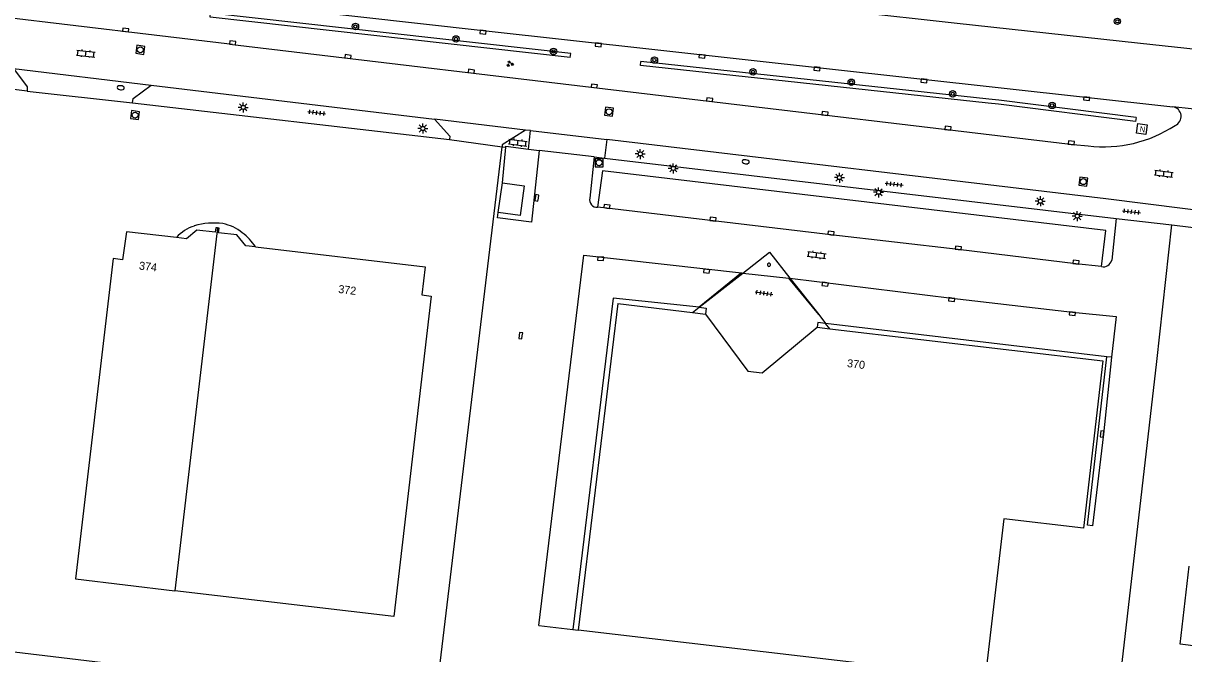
# Model space of a CAD drawing. Extents: x 132994 to 136000, y 393499 to 395512.
# Drawn here: x 134032.8 to 134177.8, y 394894.4 to 394973.2 of the extents above; entities that cross this region are included whole.
import ezdxf

# ---------------------------------------------------------------- set-up
doc = ezdxf.new("R2010")
doc.units = 0
for name, color, linetype in [('gg-afsc-hekwerk', 7, 'Continuous'), ('gg-anno-huisnummerreeks BGT', 7, 'Continuous'), ('gg-bbg-bijgebouw', 7, 'Continuous'), ('gg-bbg-hoofdgebouw', 7, 'Continuous'), ('gg-bbg-luifel en loopbrug', 7, 'Continuous'), ('gg-bbg-onder overbouw', 7, 'Continuous'), ('gg-bbg-pand overbouw', 7, 'Continuous'), ('gg-bbg-pilaar onder overbouw', 7, 'Continuous'), ('gg-bbg-tussenscheiding', 7, 'Continuous'), ('gg-knt-verharding', 7, 'Continuous'), ('gg-knt-verharding nz', 7, 'Continuous'), ('gt-grn-groengrens', 7, 'Continuous'), ('gt-symb-boom', 7, 'Continuous'), ('gt-symb-brandkraan', 7, 'Continuous'), ('gt-symb-groenvak', 7, 'Continuous'), ('gt-symb-klinker verharding', 7, 'Continuous'), ('gt-symb-kolk', 7, 'Continuous'), ('gt-symb-lichtmast', 7, 'Continuous'), ('gt-symb-nortonput', 7, 'Continuous'), ('gt-symb-rioolschacht', 7, 'Continuous'), ('gt-symb-tegel verharding', 7, 'Continuous')]:
    doc.layers.add(name, color=color, linetype=linetype)

# ---------------------------------------------------------------- blocks, each defined once
blk = doc.blocks.new('gt0-KL1')
at = {"layer": 'gt-symb-klinker verharding'}
for p, q in [((-1.15, 0.3), (1.15, 0.3)), ((-1, -0.3), (-1, 0.3)), ((-0.5, 0.3), (-0.5, 0.45)), ((0, -0.3), (0, 0.3)), ((0.5, 0.3), (0.5, 0.45)), ((1, -0.3), (1, 0.3)), ((-1.15, -0.3), (1.15, -0.3)), ((-0.5, -0.45), (-0.5, -0.3)), ((0.5, -0.45), (0.5, -0.3))]:
    blk.add_line(p, q, dxfattribs=at)
blk = doc.blocks.new('gt0-KOLK')
at = {"layer": 'gt-symb-kolk'}
blk.add_lwpolyline([(0, 0), (0.37, 0), (0.37, 0.4), (-0.38, 0.4), (-0.38, 0), (0, 0)], dxfattribs=at)
blk = doc.blocks.new('gt0-RS')
at = {"layer": 'gt-symb-rioolschacht'}
blk.add_lwpolyline([(-0.5, -0.5), (0.5, -0.5), (0.5, 0.5), (-0.5, 0.5)], close=True, dxfattribs=at)
blk.add_circle((0, 0), 0.375, dxfattribs=at)
blk = doc.blocks.new('gt0-BOOM')
at = {"layer": 'gt-symb-boom'}
for radius in [0.4, 0.2]:
    blk.add_circle((0, 0), radius, dxfattribs=at)
blk = doc.blocks.new('gt0-LMAST')
at = {"layer": 'gt-symb-lichtmast'}
for p, q in [((-0.18, 0.17), (-0.45, 0.44)), ((0, 0.25), (0, 0.62)), ((0.17, 0.17), (0.44, 0.44)), ((-0.25, 0), (-0.63, 0)), ((-0.18, -0.18), (-0.45, -0.45)), ((0, -0.25), (0, -0.63)), ((0.44, -0.45), (0.17, -0.18)), ((0.25, 0), (0.62, 0))]:
    blk.add_line(p, q, dxfattribs=at)
blk.add_circle((0, 0), 0.25, dxfattribs=at)
blk = doc.blocks.new('gt0-GRVAK')
at = {"layer": 'gt-symb-groenvak'}
for p, q in [((-0.11, 0.19), (-0.23, 0.24)), ((-0.18, 0.15), (0.09, 0.15)), ((-0.09, 0.21), (-0.16, 0.32)), ((-0.05, 0.21), (-0.05, 0.39)), ((0, 0.21), (0.06, 0.32)), ((0.01, 0.19), (0.13, 0.24)), ((0.26, -0.05), (0.2, 0.06)), ((0.3, -0.05), (0.3, 0.13)), ((0.35, -0.05), (0.41, 0.06)), ((-0.25, -0.23), (-0.36, -0.18)), ((-0.32, -0.26), (-0.05, -0.26)), ((-0.23, -0.21), (-0.29, -0.1)), ((-0.18, -0.2), (-0.18, -0.02)), ((-0.14, -0.21), (-0.07, -0.1)), ((-0.12, -0.23), (0, -0.18)), ((0.24, -0.07), (0.12, -0.02)), ((0.17, -0.11), (0.44, -0.11)), ((0.37, -0.07), (0.49, -0.02))]:
    blk.add_line(p, q, dxfattribs=at)
blk = doc.blocks.new('gt0-BR')
at = {"layer": 'gt-symb-brandkraan'}
for centre, radius, start, end in [((-0.24, 0), 0.206, 107.5669, 252.4331), ((0.6, -2.66), 3, 106.892, 107.5669), ((0, -0.69), 0.938, 73.108, 106.892), ((-0.6, -2.66), 3, 72.4331, 73.108), ((0.24, 0), 0.206, 287.567, 72.4331), ((0.6, 2.66), 3, 252.4331, 253.108), ((0, 0.69), 0.938, 253.108, 286.8921), ((-0.6, 2.66), 3, 286.8921, 287.567)]:
    blk.add_arc(centre, radius, start, end, dxfattribs=at)
blk = doc.blocks.new('gt0-TEG1')
at = {"layer": 'gt-symb-tegel verharding'}
for p, q in [((-1.13, 0), (1.12, 0)), ((-0.9, -0.25), (-0.9, 0.25)), ((-0.45, -0.25), (-0.45, 0.25)), ((0, -0.25), (0, 0.25)), ((0.45, -0.25), (0.45, 0.25)), ((0.9, -0.25), (0.9, 0.25))]:
    blk.add_line(p, q, dxfattribs=at)
blk = doc.blocks.new('gt0-NPUT')
at = {"layer": 'gt-symb-nortonput'}
blk.add_lwpolyline([(-0.57, -0.61), (-0.57, 0.59), (0.63, 0.59), (0.63, -0.61)], close=True, dxfattribs=at)
blk.add_text('N', height=0.7, dxfattribs=at).set_placement((-0.22, -0.38))

msp = doc.modelspace()

# ---------------------------------------------------------------- linework, layer by layer
at = {"layer": 'gg-afsc-hekwerk'}
for p, q in [((134084.31, 394888.42), (134092.64, 394957.76)), ((134092.64, 394957.76), (134093.12, 394957.71)), ((134174.43, 394930.93), (134176.3, 394948)), ((134176.3, 394948), (134185.66, 394946.88)), ((134168.36, 394878.49), (134174.43, 394930.93)), ((134001.45, 394898.26), (134084.31, 394888.42))]:
    msp.add_line(p, q, dxfattribs=at)
at = {"layer": 'gg-bbg-bijgebouw'}
msp.add_line((134092.17, 394949.54), (134092.68, 394953.26), dxfattribs=at)
msp.add_lwpolyline([(134092.68, 394953.26), (134095.42, 394952.9), (134094.9, 394949.16), (134092.17, 394949.54)], dxfattribs=at)
at = {"layer": 'gg-bbg-hoofdgebouw'}
for q in [(134102.16, 394897.38), (134116.42, 394937.07)]:
    msp.add_line((134107.12, 394938.2), q, dxfattribs=at)
for points in [[(134051.95, 394946.42), (134045.72, 394947.15), (134045.24, 394943.64), (134044.06, 394943.79), (134039.34, 394903.78), (134051.78, 394902.31)], [(134057.08, 394947.62), (134056.87, 394947.65), (134056.79, 394947.08), (134054.52, 394947.33), (134053.22, 394946.26), (134051.95, 394946.42)], [(134061.83, 394945.25), (134060.64, 394945.39), (134059.52, 394946.75), (134057.21, 394947.02), (134057.29, 394947.59), (134057.08, 394947.62)], [(134061.83, 394945.25), (134083.04, 394942.77), (134082.62, 394939.27), (134083.8, 394939.12), (134079.1, 394899.1), (134051.78, 394902.31)], [(134133.57, 394935.03), (134167.68, 394931.01), (134165.27, 394910.13), (134155.33, 394911.29), (134152.97, 394891.45), (134102.16, 394897.38)]]:
    msp.add_lwpolyline(points, dxfattribs=at)
at = {"layer": 'gg-bbg-luifel en loopbrug'}
msp.add_lwpolyline([(134184.66, 394904.59), (134183.54, 394894.85), (134177.34, 394895.62), (134178.46, 394905.36)], dxfattribs=at)
at = {"layer": 'gg-bbg-onder overbouw'}
for p, q in [((134116.42, 394937.07), (134118.06, 394936.87)), ((134131.98, 394935.22), (134133.57, 394935.03))]:
    msp.add_line(p, q, dxfattribs=at)
msp.add_lwpolyline([(134118.06, 394936.87), (134123.34, 394929.74), (134125.12, 394929.52), (134131.98, 394935.22)], dxfattribs=at)
at = {"layer": 'gg-bbg-pand overbouw'}
for p, q in [((134117.24, 394937.72), (134122.71, 394941.98)), ((134128.6, 394941.34), (134132.19, 394936.79)), ((134116.42, 394937.07), (134117.24, 394937.72)), ((134132.19, 394936.79), (134133.06, 394935.69)), ((134133.57, 394935.03), (134133.06, 394935.69))]:
    msp.add_line(p, q, dxfattribs=at)
msp.add_lwpolyline([(134122.71, 394941.98), (134126.04, 394944.59), (134128.6, 394941.34)], dxfattribs=at)
for centre, radius, start, end in [((134055.56, 394943.3), 4.76, 106.6097, 139.1265), ((134056.63, 394939.88), 8.36, 82.2342, 106.9175), ((134056.68, 394942.64), 5.62, 51.3056, 78.9443), ((134056.76, 394942.23), 5.89, 30.785, 54.4543)]:
    msp.add_arc(centre, radius, start, end, dxfattribs=at)
at = {"layer": 'gg-bbg-pilaar onder overbouw'}
msp.add_lwpolyline([(134126.18, 394943.02), (134126.17, 394943.09), (134126.14, 394943.14), (134126.09, 394943.18), (134126.04, 394943.21), (134125.97, 394943.22), (134125.91, 394943.21), (134125.86, 394943.18), (134125.81, 394943.14), (134125.79, 394943.08), (134125.78, 394943.02), (134125.79, 394942.96), (134125.82, 394942.9), (134125.86, 394942.86), (134125.92, 394942.83), (134125.98, 394942.82), (134126.04, 394942.83), (134126.1, 394942.86), (134126.14, 394942.91), (134126.17, 394942.96), (134126.18, 394943.02)], dxfattribs=at)
at = {"layer": 'gg-bbg-tussenscheiding'}
msp.add_line((134057.08, 394947.62), (134051.78, 394902.31), dxfattribs=at)
at = {"layer": 'gg-knt-verharding'}
for p, q in [((134058.97, 394970.54), (134000.09, 394977.57)), ((134033.31, 394964.7), (134007.03, 394967.89)), ((134033.31, 394964.7), (134046.47, 394963.26)), ((134048.81, 394965.44), (134084.2, 394961.2)), ((134046.47, 394963.26), (134086.06, 394958.65)), ((134086.06, 394958.65), (134092.64, 394957.76)), ((134096.2, 394959.77), (134095.55, 394959.85)), ((134095.94, 394957.47), (134096.2, 394959.77)), ((134105.72, 394958.66), (134105.45, 394956.35)), ((134092.68, 394953.26), (134093.12, 394957.71)), ((134095.94, 394957.47), (134097.28, 394957.3)), ((134104.16, 394956.5), (134097.28, 394957.3)), ((134104.16, 394956.5), (134103.59, 394951.34)), ((134104.16, 394956.5), (134105.45, 394956.35)), ((134105.45, 394956.35), (134169.37, 394948.81)), ((134169.37, 394948.81), (134168.8, 394943.58)), ((134169.37, 394948.81), (134176.3, 394948)), ((134122.56, 394942), (134117.24, 394937.72)), ((134122.56, 394942), (134122.71, 394941.98)), ((134106.5, 394938.87), (134101.47, 394897.47)), ((134117.24, 394937.72), (134106.5, 394938.87)), ((134168.2, 394931.53), (134133.06, 394935.69)), ((134101.47, 394897.47), (134102.16, 394897.38))]:
    msp.add_line(p, q, dxfattribs=at)
for points in [[(134180.89, 394969.74), (134172.4, 394970.65), (134149.12, 394973.18), (134123.56, 394976.02), (134103.93, 394978.19), (134082.14, 394980.64), (134052.1, 394983.94), (134029.32, 394986.5), (134008.83, 394988.8), (133989.05, 394990.96), (133968.36, 394993.11), (133948.05, 394995.06)], [(134000, 394982.28), (134056.4, 394976.1), (134058.58, 394975.83), (134090.29, 394972.27), (134176.43, 394962.76)], [(134058.97, 394970.54), (134163.96, 394958.03), (134165.86, 394957.87)], [(134031.59, 394967.53), (134033.3, 394965.26), (134033.31, 394964.7)], [(134046.47, 394963.26), (134046.56, 394963.79), (134048.81, 394965.44)], [(134189.22, 394960.32), (134185.58, 394961.75), (134176.43, 394962.76)], [(134084.2, 394961.2), (134086.11, 394959.07), (134086.06, 394958.65)], [(134095.55, 394959.85), (134092.67, 394958.02), (134092.64, 394957.76)], [(134188.93, 394948.62), (134188.23, 394948.7), (134168.04, 394951.26), (134105.72, 394958.66)], [(134097.28, 394957.3), (134096.33, 394948.36), (134092.05, 394948.87), (134092.17, 394949.54)], [(134093.12, 394957.71), (134093.13, 394957.83), (134095.94, 394957.47)], [(134167.51, 394942.8), (134168.05, 394947.32), (134105.17, 394954.77), (134104.56, 394950.21)], [(134168.75, 394931.47), (134167.78, 394921.86), (134166.41, 394910.41), (134165.79, 394910.49), (134168.2, 394931.53)]]:
    msp.add_lwpolyline(points, dxfattribs=at)
for centre, radius, start, end in [((134176.23, 394961.55), 1.23, 293.4583, 80.5077), ((134167.78, 394974.04), 16.29, 263.2169, 303.2941), ((134104.51, 394951.14), 0.941, 168.0385, 273.1641), ((134167.77, 394943.82), 1.05, 255.5766, 347.1233)]:
    msp.add_arc(centre, radius, start, end, dxfattribs=at)
at = {"layer": 'gg-knt-verharding nz'}
for p, q in [((134031.59, 394967.53), (134048.81, 394965.44)), ((134095.55, 394959.85), (134084.2, 394961.2)), ((134096.2, 394959.77), (134105.72, 394958.66)), ((134122.71, 394941.98), (134128.46, 394941.36)), ((134132.19, 394936.79), (134128.46, 394941.36)), ((134128.46, 394941.36), (134128.6, 394941.34)), ((134168.75, 394931.47), (134168.2, 394931.53)), ((134097.24, 394897.96), (134101.47, 394897.47))]:
    msp.add_line(p, q, dxfattribs=at)
for points in [[(134167.51, 394942.8), (134164.31, 394943.15), (134149.63, 394944.92), (134133.71, 394946.78), (134105.71, 394950.11), (134104.56, 394950.21)], [(134097.24, 394897.96), (134102.86, 394944.21), (134122.56, 394942)], [(134128.6, 394941.34), (134148.83, 394938.87), (134163.88, 394937.11), (134169.35, 394936.55), (134168.75, 394931.47)], [(134117.24, 394937.72), (134118.15, 394937.59), (134118.06, 394936.87)], [(134133.06, 394935.69), (134132.07, 394935.8), (134131.98, 394935.22)]]:
    msp.add_lwpolyline(points, dxfattribs=at)
at = {"layer": 'gt-grn-groengrens'}
for p, q in [((134101.22, 394969.4), (134056.21, 394974.46)), ((134101.16, 394968.91), (134101.22, 394969.4)), ((134109.93, 394967.92), (134109.99, 394968.42)), ((134153.37, 394963.19), (134109.93, 394967.92)), ((134153.43, 394963.69), (134109.99, 394968.42))]:
    msp.add_line(p, q, dxfattribs=at)
for points in [[(134101.16, 394968.91), (134056.16, 394973.96), (134056.21, 394974.46)], [(134171.84, 394961.4), (134171.77, 394960.9), (134154.64, 394963.1), (134153.37, 394963.19)], [(134171.84, 394961.4), (134154.7, 394963.59), (134153.43, 394963.69)]]:
    msp.add_lwpolyline(points, dxfattribs=at)

# ---------------------------------------------------------------- block references
at = {"layer": 'gt-symb-boom'}
for p in [(134074.32, 394972.78), (134169.5, 394973.43), (134086.89, 394971.23), (134099.06, 394969.67), (134111.67, 394968.58), (134123.99, 394967.12), (134136.26, 394965.82), (134148.93, 394964.37), (134161.35, 394962.92)]:
    msp.add_blockref('gt0-BOOM', p, dxfattribs=at)
at = {"layer": 'gt-symb-brandkraan'}
for p, rotation in [((134045.01, 394965.13), 173.57125225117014), ((134123.08, 394955.88), -6.776782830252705)]:
    msp.add_blockref('gt0-BR', p, dxfattribs=dict(at, rotation=rotation))
at = {"layer": 'gt-symb-groenvak'}
msp.add_blockref('gt0-GRVAK', (134093.61, 394968.12), dxfattribs=at)
at = {"layer": 'gt-symb-klinker verharding'}
for p, rotation in [((134040.65, 394969.39), -6.314884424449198), ((134094.61, 394958.27), -6.833672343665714), ((134175.3, 394954.4), -6.776782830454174), ((134131.93, 394944.24), -7.295560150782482)]:
    msp.add_blockref('gt0-KL1', p, dxfattribs=dict(at, rotation=rotation))
at = {"layer": 'gt-symb-kolk'}
for p, rotation in [((134045.61, 394972.14), -7.00425924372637), ((134090.29, 394972.27), 173.74206608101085), ((134058.97, 394970.54), -6.833672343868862), ((134104.67, 394970.7), 173.68511557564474), ((134073.38, 394968.82), -6.776782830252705), ((134117.62, 394969.26), 173.74206608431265), ((134088.77, 394966.99), -6.776782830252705), ((134131.99, 394967.68), 173.6851155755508), ((134145.36, 394966.2), 173.68511557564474), ((134104.13, 394965.15), -6.833672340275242), ((134118.54, 394963.44), -6.776782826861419), ((134165.68, 394963.96), 173.62817759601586), ((134132.95, 394961.72), -6.776782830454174), ((134148.33, 394959.89), -6.776782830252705), ((134163.72, 394958.06), -6.719879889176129), ((134097.18, 394951.35), 80.44347238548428), ((134105.71, 394950.11), -6.8336723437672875), ((134118.98, 394948.52), -6.7767828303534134), ((134133.71, 394946.78), -6.6629636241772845), ((134149.62, 394944.92), -6.890548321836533), ((134104.96, 394943.98), 176.90594194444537), ((134164.31, 394943.15), -6.1439957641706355), ((134118.16, 394942.02), -6.776782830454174), ((134133.02, 394940.79), 172.9318599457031), ((134148.83, 394938.87), 173.05258934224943), ((134163.88, 394937.11), 173.33703636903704), ((134095.17, 394934.16), 83.3370363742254), ((134167.78, 394921.86), 82.81812146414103)]:
    msp.add_blockref('gt0-KOLK', p, dxfattribs=dict(at, rotation=rotation))
at = {"layer": 'gt-symb-lichtmast'}
for p in [(134060.3, 394962.68), (134082.74, 394960.04), (134109.91, 394956.86), (134114.03, 394955.06), (134134.78, 394953.9), (134139.67, 394952.07), (134159.88, 394950.96), (134164.49, 394949.1)]:
    msp.add_blockref('gt0-LMAST', p, dxfattribs=at)
at = {"layer": 'gt-symb-nortonput', "rotation": -7.992313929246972}
msp.add_blockref('gt0-NPUT', (134172.53, 394959.99), dxfattribs=at)
at = {"layer": 'gt-symb-rioolschacht'}
for p, rotation in [((134047.45, 394969.87), -8.510934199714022), ((134046.8, 394961.71), 82.64762064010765), ((134106.01, 394962.13), -6.719879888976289), ((134165.24, 394953.41), -6.719879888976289)]:
    msp.add_blockref('gt0-RS', p, dxfattribs=dict(at, rotation=rotation))
msp.add_blockref('gt0-RS', (134104.76, 394955.77), dxfattribs=at)
at = {"layer": 'gt-symb-tegel verharding'}
for p, rotation in [((134069.49, 394962.01), -6.833672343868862), ((134141.62, 394953.08), -6.833672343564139), ((134171.27, 394949.64), -6.890548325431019), ((134125.36, 394939.47), -7.700655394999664)]:
    msp.add_blockref('gt0-TEG1', p, dxfattribs=dict(at, rotation=rotation))

# ---------------------------------------------------------------- texts
at = {"layer": 'gg-anno-huisnummerreeks BGT'}
for s, p in [('374', (134047.25, 394942.44)), ('372', (134072.14, 394939.51)), ('370', (134135.7, 394930.25))]:
    msp.add_text(s, height=1, rotation=353.3, dxfattribs=at).set_placement(p)

doc.saveas('drawing.dxf')
